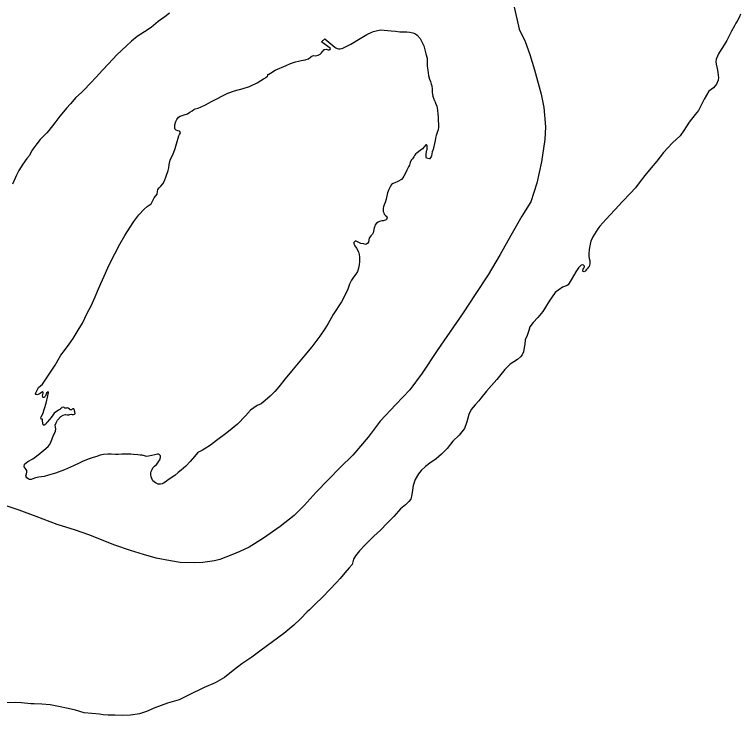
# Model space of a CAD drawing. Extents: x -939622 to -934222, y 1383701 to 1385301.
# Drawn here: x -935537.76 to -935520.41, y 1384331.9 to 1384348.66 of the extents above; entities that cross this region are included whole.
import ezdxf

# ---------------------------------------------------------------- set-up
doc = ezdxf.new("R2010")
doc.units = 0
doc.layers.add('3', color=7, linetype='Continuous')
doc.layers.add('9', color=7, linetype='Continuous')

msp = doc.modelspace()

# ---------------------------------------------------------------- linework, layer by layer
at = {"layer": '3'}
msp.add_lwpolyline([(-935525.831, 1384348.906), (-935525.694, 1384348.309), (-935525.556, 1384348.01), (-935525.443, 1384347.699), (-935525.331, 1384347.33), (-935525.171, 1384346.755), (-935525.107, 1384346.435), (-935525.068, 1384345.97), (-935525.079, 1384345.665), (-935525.161, 1384345.131), (-935525.271, 1384344.62), (-935525.416, 1384344.18), (-935525.632, 1384343.833), (-935525.894, 1384343.369), (-935526.15, 1384342.921), (-935526.437, 1384342.43), (-935526.75, 1384341.964), (-935527.036, 1384341.527), (-935527.659, 1384340.623), (-935528.013, 1384340.077), (-935528.311, 1384339.685), (-935528.64, 1384339.33), (-935529.016, 1384338.934), (-935529.308, 1384338.551), (-935529.67, 1384338.116), (-935529.974, 1384337.823), (-935530.264, 1384337.53), (-935530.551, 1384337.234), (-935530.837, 1384336.914), (-935531.07, 1384336.681), (-935531.406, 1384336.417), (-935531.804, 1384336.134), (-935532.146, 1384335.921), (-935532.369, 1384335.818), (-935532.56, 1384335.734), (-935532.852, 1384335.625), (-935532.976, 1384335.59), (-935533.257, 1384335.553), (-935533.457, 1384335.542), (-935533.799, 1384335.554), (-935534.032, 1384335.595), (-935534.373, 1384335.659), (-935534.673, 1384335.742), (-935534.989, 1384335.84), (-935535.363, 1384335.969), (-935535.979, 1384336.214), (-935536.299, 1384336.323), (-935536.737, 1384336.464), (-935537.239, 1384336.651), (-935537.645, 1384336.808), (-935537.979, 1384336.92)], dxfattribs=at)
at = {"layer": '9'}
for points in [[(-935534.051, 1384348.684), (-935534.167, 1384348.598), (-935534.321, 1384348.486), (-935534.489, 1384348.349), (-935534.652, 1384348.242), (-935534.827, 1384348.132), (-935534.963, 1384348.018), (-935535.084, 1384347.907), (-935535.309, 1384347.693), (-935535.512, 1384347.476), (-935535.655, 1384347.322), (-935535.807, 1384347.156), (-935535.945, 1384347.011), (-935536.105, 1384346.847), (-935536.157, 1384346.791), (-935536.292, 1384346.668), (-935536.421, 1384346.52), (-935536.515, 1384346.414), (-935536.589, 1384346.326), (-935536.672, 1384346.223), (-935536.797, 1384346.064), (-935536.942, 1384345.883), (-935536.99, 1384345.824), (-935537.145, 1384345.669), (-935537.227, 1384345.56), (-935537.346, 1384345.408), (-935537.404, 1384345.284), (-935537.464, 1384345.213), (-935537.563, 1384345.076), (-935537.655, 1384344.93), (-935537.713, 1384344.813), (-935537.803, 1384344.598)], [(-935520.405, 1384348.666), (-935520.432, 1384348.599), (-935520.485, 1384348.5), (-935520.516, 1384348.451), (-935520.552, 1384348.386), (-935520.621, 1384348.256), (-935520.698, 1384348.099)], [(-935533.295, 1384346.45), (-935533.195, 1384346.494), (-935533.046, 1384346.575), (-935532.656, 1384346.776), (-935532.502, 1384346.828), (-935532.292, 1384346.885), (-935532.144, 1384346.931), (-935531.956, 1384347.02), (-935531.869, 1384347.075), (-935531.807, 1384347.114), (-935531.758, 1384347.143), (-935531.746, 1384347.156), (-935531.708, 1384347.182), (-935531.703, 1384347.197), (-935531.701, 1384347.221), (-935531.681, 1384347.231), (-935531.642, 1384347.251), (-935531.526, 1384347.325), (-935531.267, 1384347.439), (-935531.161, 1384347.482), (-935531.04, 1384347.524), (-935530.969, 1384347.542), (-935530.903, 1384347.554), (-935530.814, 1384347.57), (-935530.788, 1384347.58), (-935530.735, 1384347.6), (-935530.677, 1384347.645), (-935530.653, 1384347.661), (-935530.612, 1384347.678), (-935530.564, 1384347.671), (-935530.498, 1384347.683), (-935530.449, 1384347.709), (-935530.42, 1384347.737), (-935530.406, 1384347.762), (-935530.383, 1384347.79), (-935530.363, 1384347.815), (-935530.348, 1384347.819), (-935530.337, 1384347.822), (-935530.313, 1384347.829), (-935530.288, 1384347.818), (-935530.261, 1384347.814), (-935530.234, 1384347.812), (-935530.214, 1384347.819), (-935530.205, 1384347.84), (-935530.422, 1384348.003), (-935530.344, 1384348.072), (-935530.099, 1384347.872), (-935530.086, 1384347.86), (-935530.078, 1384347.861), (-935530.05, 1384347.847), (-935530.016, 1384347.833), (-935529.974, 1384347.832), (-935529.909, 1384347.85), (-935529.845, 1384347.883), (-935529.722, 1384347.945), (-935529.497, 1384348.079), (-935529.336, 1384348.176), (-935529.219, 1384348.232), (-935529.174, 1384348.249), (-935529.083, 1384348.277), (-935528.999, 1384348.287), (-935528.84, 1384348.276), (-935528.756, 1384348.267), (-935528.65, 1384348.26), (-935528.545, 1384348.243), (-935528.44, 1384348.242), (-935528.38, 1384348.244), (-935528.311, 1384348.235), (-935528.235, 1384348.217), (-935528.174, 1384348.19), (-935528.136, 1384348.158), (-935528.061, 1384348.083), (-935527.973, 1384347.906), (-935527.926, 1384347.718), (-935527.897, 1384347.614), (-935527.896, 1384347.518), (-935527.895, 1384347.421), (-935527.881, 1384347.325), (-935527.861, 1384347.194), (-935527.842, 1384347.113), (-935527.816, 1384347.051), (-935527.798, 1384346.994), (-935527.787, 1384346.953), (-935527.778, 1384346.872), (-935527.774, 1384346.788), (-935527.766, 1384346.743), (-935527.759, 1384346.713)], [(-935520.698, 1384348.099), (-935520.728, 1384348.032), (-935520.818, 1384347.892), (-935520.866, 1384347.821), (-935520.927, 1384347.713), (-935520.955, 1384347.66), (-935520.985, 1384347.59), (-935520.997, 1384347.526), (-935520.989, 1384347.469), (-935520.966, 1384347.367), (-935520.944, 1384347.275), (-935520.935, 1384347.194), (-935520.93, 1384347.146), (-935520.939, 1384347.088), (-935520.98, 1384346.993), (-935521.054, 1384346.902), (-935521.158, 1384346.82), (-935521.273, 1384346.634), (-935521.298, 1384346.587), (-935521.378, 1384346.421), (-935521.411, 1384346.36), (-935521.488, 1384346.269), (-935521.63, 1384346.079), (-935521.756, 1384345.881), (-935521.844, 1384345.759), (-935522.028, 1384345.589), (-935522.249, 1384345.353), (-935522.407, 1384345.147), (-935522.544, 1384344.991), (-935522.689, 1384344.81), (-935522.826, 1384344.632), (-935522.913, 1384344.511), (-935523.039, 1384344.373), (-935523.229, 1384344.187), (-935523.409, 1384343.986), (-935523.627, 1384343.756), (-935523.764, 1384343.597), (-935523.818, 1384343.534), (-935523.896, 1384343.407), (-935523.932, 1384343.342), (-935523.982, 1384343.238), (-935524, 1384343.165), (-935524.024, 1384343.034), (-935524.032, 1384342.943), (-935524.029, 1384342.877), (-935524.021, 1384342.826), (-935524.01, 1384342.772), (-935524.006, 1384342.694), (-935524.014, 1384342.664), (-935524.025, 1384342.633), (-935524.05, 1384342.605), (-935524.073, 1384342.577), (-935524.093, 1384342.552), (-935524.113, 1384342.527), (-935524.127, 1384342.514), (-935524.145, 1384342.504), (-935524.163, 1384342.513), (-935524.173, 1384342.521), (-935524.173, 1384342.536), (-935524.166, 1384342.567), (-935524.152, 1384342.592), (-935524.135, 1384342.619), (-935524.133, 1384342.635), (-935524.139, 1384342.649), (-935524.158, 1384342.664), (-935524.182, 1384342.672), (-935524.212, 1384342.661), (-935524.229, 1384342.645), (-935524.275, 1384342.595), (-935524.343, 1384342.505), (-935524.429, 1384342.348), (-935524.524, 1384342.19), (-935524.55, 1384342.177), (-935524.656, 1384342.136), (-935524.837, 1384342.007), (-935524.98, 1384341.799), (-935525.064, 1384341.657), (-935525.132, 1384341.558), (-935525.248, 1384341.414), (-935525.357, 1384341.295), (-935525.442, 1384341.192), (-935525.458, 1384341.134), (-935525.458, 1384341.125), (-935525.505, 1384340.984), (-935525.549, 1384340.877), (-935525.562, 1384340.774), (-935525.577, 1384340.695), (-935525.593, 1384340.594), (-935525.62, 1384340.518), (-935525.663, 1384340.468), (-935525.738, 1384340.407), (-935525.913, 1384340.294), (-935526.039, 1384340.165), (-935526.233, 1384339.928), (-935526.353, 1384339.787), (-935526.475, 1384339.649), (-935526.615, 1384339.483), (-935526.663, 1384339.421), (-935526.749, 1384339.327), (-935526.84, 1384339.209), (-935526.898, 1384339.092)], [(-935527.714, 1384346.585), (-935527.759, 1384346.713)], [(-935527.714, 1384346.585), (-935527.694, 1384346.535), (-935527.667, 1384346.467), (-935527.651, 1384346.365), (-935527.638, 1384346.275), (-935527.632, 1384346.215), (-935527.629, 1384346.131), (-935527.624, 1384346.028), (-935527.622, 1384345.965), (-935527.631, 1384345.896), (-935527.652, 1384345.834), (-935527.679, 1384345.764), (-935527.694, 1384345.703), (-935527.707, 1384345.642), (-935527.721, 1384345.572), (-935527.736, 1384345.499), (-935527.751, 1384345.429), (-935527.773, 1384345.371), (-935527.783, 1384345.325), (-935527.793, 1384345.28), (-935527.8, 1384345.249), (-935527.835, 1384345.209), (-935527.849, 1384345.202), (-935527.913, 1384345.223), (-935527.92, 1384345.241), (-935527.922, 1384345.289), (-935527.915, 1384345.335), (-935527.911, 1384345.371), (-935527.903, 1384345.414), (-935527.898, 1384345.432), (-935527.897, 1384345.477), (-935527.895, 1384345.504), (-935527.896, 1384345.525), (-935527.909, 1384345.54), (-935527.924, 1384345.536), (-935527.964, 1384345.492), (-935528.01, 1384345.445), (-935528.062, 1384345.407), (-935528.135, 1384345.352), (-935528.175, 1384345.318), (-935528.195, 1384345.287), (-935528.214, 1384345.256), (-935528.248, 1384345.209), (-935528.279, 1384345.171), (-935528.304, 1384345.116), (-935528.312, 1384345.083), (-935528.319, 1384345.055), (-935528.342, 1384345.015), (-935528.383, 1384344.935), (-935528.416, 1384344.861), (-935528.455, 1384344.79), (-935528.474, 1384344.75), (-935528.511, 1384344.712), (-935528.596, 1384344.66), (-935528.67, 1384344.63), (-935528.711, 1384344.616), (-935528.749, 1384344.588), (-935528.782, 1384344.535), (-935528.812, 1384344.47), (-935528.839, 1384344.391), (-935528.877, 1384344.238), (-935528.901, 1384344.162), (-935528.923, 1384344.107), (-935528.936, 1384344.061), (-935528.943, 1384344.028), (-935528.95, 1384343.988), (-935528.946, 1384343.946), (-935528.932, 1384343.911), (-935528.919, 1384343.884), (-935528.903, 1384343.864), (-935528.888, 1384343.852), (-935528.862, 1384343.826), (-935528.852, 1384343.802), (-935528.868, 1384343.754), (-935528.877, 1384343.747), (-935528.945, 1384343.723), (-935528.981, 1384343.719), (-935529.034, 1384343.707), (-935529.066, 1384343.691), (-935529.107, 1384343.665), (-935529.135, 1384343.625), (-935529.149, 1384343.594), (-935529.162, 1384343.557), (-935529.169, 1384343.512), (-935529.184, 1384343.436), (-935529.204, 1384343.405), (-935529.244, 1384343.361), (-935529.278, 1384343.308), (-935529.288, 1384343.268), (-935529.297, 1384343.214), (-935529.317, 1384343.192), (-935529.346, 1384343.166), (-935529.367, 1384343.156), (-935529.412, 1384343.17), (-935529.479, 1384343.182), (-935529.531, 1384343.207), (-935529.558, 1384343.221), (-935529.595, 1384343.234), (-935529.619, 1384343.233), (-935529.651, 1384343.207), (-935529.649, 1384343.171)], [(-935537.085, 1384339.111), (-935537.006, 1384339.364), (-935536.963, 1384339.541), (-935536.953, 1384339.586), (-935536.945, 1384339.614), (-935536.949, 1384339.626), (-935536.958, 1384339.631), (-935536.993, 1384339.603), (-935537.004, 1384339.581), (-935537.02, 1384339.541), (-935537.034, 1384339.523), (-935537.04, 1384339.51), (-935537.06, 1384339.5), (-935537.072, 1384339.5), (-935537.081, 1384339.503), (-935537.086, 1384339.542), (-935537.074, 1384339.605), (-935537.074, 1384339.614), (-935537.074, 1384339.62), (-935537.075, 1384339.629), (-935537.09, 1384339.638), (-935537.096, 1384339.638), (-935537.116, 1384339.619), (-935537.142, 1384339.596), (-935537.174, 1384339.577), (-935537.195, 1384339.57), (-935537.219, 1384339.566), (-935537.234, 1384339.568), (-935537.252, 1384339.571), (-935537.258, 1384339.579), (-935537.256, 1384339.598), (-935537.237, 1384339.644), (-935537.187, 1384339.736), (-935537.089, 1384339.816), (-935536.788, 1384340.269), (-935536.685, 1384340.454), (-935536.648, 1384340.507), (-935536.563, 1384340.622), (-935536.456, 1384340.771), (-935536.36, 1384340.911), (-935536.24, 1384341.112), (-935536.136, 1384341.273), (-935536.021, 1384341.519), (-935535.924, 1384341.692), (-935535.834, 1384341.907), (-935535.774, 1384342.039), (-935535.695, 1384342.224), (-935535.619, 1384342.399), (-935535.528, 1384342.599), (-935535.465, 1384342.734), (-935535.363, 1384342.934), (-935535.244, 1384343.168), (-935535.124, 1384343.372), (-935534.998, 1384343.574), (-935534.905, 1384343.707), (-935534.783, 1384343.866), (-935534.663, 1384343.998), (-935534.591, 1384344.062), (-935534.495, 1384344.132), (-935534.423, 1384344.271), (-935534.349, 1384344.358), (-935534.337, 1384344.425), (-935534.33, 1384344.474), (-935534.299, 1384344.514), (-935534.258, 1384344.549), (-935534.21, 1384344.611), (-935534.177, 1384344.679), (-935534.131, 1384344.79), (-935534.086, 1384344.924), (-935534.071, 1384344.991), (-935534.059, 1384345.073), (-935534.04, 1384345.173), (-935534.023, 1384345.213), (-935533.976, 1384345.3), (-935533.917, 1384345.453), (-935533.867, 1384345.618), (-935533.844, 1384345.703), (-935533.831, 1384345.752), (-935533.812, 1384345.789), (-935533.801, 1384345.814), (-935533.793, 1384345.838), (-935533.803, 1384345.856), (-935533.818, 1384345.864), (-935533.854, 1384345.878), (-935533.891, 1384345.888), (-935533.923, 1384345.926), (-935533.927, 1384345.968), (-935533.924, 1384346.019), (-935533.906, 1384346.095), (-935533.881, 1384346.145), (-935533.835, 1384346.198), (-935533.795, 1384346.224), (-935533.753, 1384346.244), (-935533.7, 1384346.258), (-935533.62, 1384346.285), (-935533.568, 1384346.321), (-935533.515, 1384346.353), (-935533.475, 1384346.388), (-935533.437, 1384346.402), (-935533.369, 1384346.42), (-935533.295, 1384346.45)], [(-935529.649, 1384343.171), (-935529.62, 1384343.124), (-935529.582, 1384343.069), (-935529.539, 1384342.983), (-935529.521, 1384342.918), (-935529.513, 1384342.855), (-935529.513, 1384342.791), (-935529.511, 1384342.749), (-935529.517, 1384342.671), (-935529.534, 1384342.589), (-935529.564, 1384342.512), (-935529.597, 1384342.444), (-935529.656, 1384342.372), (-935529.707, 1384342.304), (-935529.754, 1384342.208), (-935529.794, 1384342.086), (-935529.835, 1384341.988), (-935529.946, 1384341.79), (-935530.142, 1384341.48), (-935530.259, 1384341.267), (-935530.34, 1384341.137), (-935530.464, 1384340.963), (-935530.648, 1384340.714), (-935530.819, 1384340.511), (-935530.942, 1384340.367), (-935531.139, 1384340.132), (-935531.292, 1384339.942), (-935531.44, 1384339.752), (-935531.534, 1384339.639), (-935531.646, 1384339.532), (-935531.764, 1384339.43), (-935531.866, 1384339.351), (-935531.957, 1384339.311), (-935532.12, 1384339.192), (-935532.24, 1384339.057), (-935532.426, 1384338.865), (-935532.687, 1384338.655), (-935532.93, 1384338.467), (-935533.076, 1384338.361), (-935533.227, 1384338.261), (-935533.265, 1384338.241), (-935533.359, 1384338.192), (-935533.385, 1384338.176), (-935533.46, 1384338.091), (-935533.556, 1384337.97), (-935533.662, 1384337.854), (-935533.778, 1384337.758), (-935533.844, 1384337.707), (-935533.928, 1384337.631), (-935534.082, 1384337.528), (-935534.129, 1384337.496), (-935534.161, 1384337.473), (-935534.196, 1384337.448), (-935534.228, 1384337.434), (-935534.273, 1384337.423), (-935534.327, 1384337.43), (-935534.391, 1384337.455), (-935534.453, 1384337.509), (-935534.48, 1384337.562), (-935534.493, 1384337.601), (-935534.501, 1384337.646), (-935534.498, 1384337.7), (-935534.49, 1384337.728), (-935534.471, 1384337.777), (-935534.449, 1384337.814), (-935534.411, 1384337.858), (-935534.365, 1384337.896), (-935534.331, 1384337.939), (-935534.306, 1384337.977), (-935534.283, 1384338.011), (-935534.275, 1384338.035), (-935534.268, 1384338.072), (-935534.268, 1384338.075), (-935534.272, 1384338.102), (-935534.285, 1384338.122), (-935534.301, 1384338.137), (-935534.307, 1384338.142), (-935534.337, 1384338.147), (-935534.402, 1384338.126), (-935534.476, 1384338.111), (-935534.592, 1384338.091), (-935534.625, 1384338.092), (-935534.707, 1384338.116), (-935534.759, 1384338.123), (-935534.807, 1384338.124), (-935534.918, 1384338.134), (-935534.981, 1384338.143), (-935535.035, 1384338.147), (-935535.107, 1384338.144), (-935535.194, 1384338.143), (-935535.278, 1384338.137), (-935535.347, 1384338.137), (-935535.446, 1384338.141), (-935535.53, 1384338.141), (-935535.631, 1384338.136), (-935535.711, 1384338.118), (-935535.776, 1384338.097), (-935535.794, 1384338.09), (-935535.88, 1384338.068), (-935535.995, 1384338.027), (-935536.134, 1384337.97)], [(-935536.134, 1384337.97), (-935536.198, 1384337.94), (-935536.348, 1384337.861), (-935536.562, 1384337.771), (-935536.775, 1384337.692), (-935536.949, 1384337.64), (-935537.047, 1384337.611), (-935537.178, 1384337.594), (-935537.255, 1384337.575), (-935537.317, 1384337.557), (-935537.362, 1384337.54), (-935537.398, 1384337.539), (-935537.434, 1384337.558), (-935537.462, 1384337.575), (-935537.481, 1384337.602), (-935537.488, 1384337.622), (-935537.475, 1384337.671), (-935537.462, 1384337.711), (-935537.463, 1384337.738), (-935537.467, 1384337.756), (-935537.477, 1384337.774), (-935537.502, 1384337.806), (-935537.525, 1384337.841), (-935537.518, 1384337.901), (-935537.443, 1384337.968), (-935537.32, 1384338.034), (-935537.195, 1384338.129), (-935537.056, 1384338.238), (-935536.952, 1384338.327), (-935536.91, 1384338.389), (-935536.875, 1384338.472), (-935536.834, 1384338.573), (-935536.782, 1384338.693), (-935536.773, 1384338.747), (-935536.781, 1384338.792), (-935536.783, 1384338.837), (-935536.767, 1384338.889), (-935536.728, 1384338.957), (-935536.654, 1384339.042), (-935536.595, 1384339.077), (-935536.539, 1384339.092), (-935536.503, 1384339.087), (-935536.464, 1384339.086), (-935536.434, 1384339.09), (-935536.401, 1384339.101), (-935536.38, 1384339.093), (-935536.359, 1384339.091), (-935536.35, 1384339.091), (-935536.327, 1384339.101), (-935536.312, 1384339.117), (-935536.317, 1384339.153), (-935536.324, 1384339.177), (-935536.328, 1384339.197), (-935536.334, 1384339.215), (-935536.341, 1384339.227), (-935536.353, 1384339.23), (-935536.368, 1384339.229), (-935536.382, 1384339.216), (-935536.388, 1384339.21), (-935536.4, 1384339.2), (-935536.415, 1384339.2), (-935536.427, 1384339.205), (-935536.446, 1384339.223), (-935536.474, 1384339.242), (-935536.489, 1384339.248), (-935536.516, 1384339.244), (-935536.533, 1384339.24), (-935536.558, 1384339.245), (-935536.573, 1384339.256), (-935536.585, 1384339.268), (-935536.627, 1384339.257), (-935536.638, 1384339.241), (-935536.656, 1384339.226), (-935536.676, 1384339.213), (-935536.708, 1384339.199), (-935536.807, 1384339.123), (-935536.844, 1384339.073), (-935536.886, 1384339.017), (-935536.923, 1384338.97), (-935536.981, 1384338.91), (-935536.992, 1384338.892), (-935537.006, 1384338.867), (-935537.026, 1384338.851), (-935537.041, 1384338.841), (-935537.052, 1384338.838), (-935537.064, 1384338.837), (-935537.071, 1384338.843), (-935537.074, 1384338.855), (-935537.081, 1384338.873), (-935537.084, 1384338.885), (-935537.085, 1384338.897), (-935537.086, 1384338.918), (-935537.09, 1384338.936), (-935537.088, 1384338.966), (-935537.088, 1384338.978), (-935537.101, 1384338.983), (-935537.121, 1384338.979), (-935537.125, 1384338.988), (-935537.129, 1384339.006), (-935537.121, 1384339.037), (-935537.085, 1384339.111)], [(-935526.898, 1384339.092), (-935526.947, 1384338.918), (-935527.003, 1384338.755), (-935527.131, 1384338.596), (-935527.278, 1384338.451), (-935527.414, 1384338.283), (-935527.555, 1384338.141), (-935527.679, 1384338.033), (-935527.833, 1384337.93), (-935527.935, 1384337.85), (-935528.038, 1384337.752), (-935528.104, 1384337.671), (-935528.185, 1384337.535), (-935528.23, 1384337.395), (-935528.246, 1384337.282), (-935528.262, 1384337.176), (-935528.284, 1384337.064), (-935528.33, 1384337.013), (-935528.413, 1384336.932), (-935528.532, 1384336.839), (-935528.581, 1384336.783), (-935528.692, 1384336.654), (-935528.847, 1384336.497), (-935529.013, 1384336.327), (-935529.166, 1384336.182), (-935529.264, 1384336.087), (-935529.379, 1384335.974), (-935529.513, 1384335.832), (-935529.61, 1384335.714), (-935529.652, 1384335.636), (-935529.688, 1384335.505), (-935529.759, 1384335.424), (-935529.862, 1384335.305), (-935529.973, 1384335.17), (-935530.062, 1384335.073), (-935530.228, 1384334.897), (-935530.377, 1384334.74), (-935530.587, 1384334.541), (-935530.705, 1384334.425), (-935530.76, 1384334.371), (-935530.926, 1384334.207), (-935531.085, 1384334.053), (-935531.319, 1384333.859), (-935531.595, 1384333.657), (-935531.862, 1384333.456), (-935532.082, 1384333.292), (-935532.324, 1384333.128), (-935532.536, 1384332.968), (-935532.742, 1384332.806), (-935532.961, 1384332.679), (-935533.229, 1384332.562), (-935533.598, 1384332.38), (-935533.821, 1384332.271), (-935534.102, 1384332.19), (-935534.406, 1384332.077), (-935534.606, 1384331.993), (-935534.775, 1384331.938), (-935534.986, 1384331.907), (-935535.184, 1384331.896), (-935535.364, 1384331.9), (-935535.52, 1384331.905), (-935535.643, 1384331.912), (-935535.724, 1384331.924), (-935535.911, 1384331.943), (-935536.097, 1384331.959), (-935536.298, 1384332.026), (-935536.48, 1384332.066), (-935536.704, 1384332.114), (-935536.903, 1384332.15), (-935537.107, 1384332.166), (-935537.291, 1384332.173), (-935537.366, 1384332.175), (-935537.594, 1384332.199), (-935537.732, 1384332.205), (-935537.957, 1384332.201)]]:
    msp.add_lwpolyline(points, dxfattribs=at)

doc.saveas('drawing.dxf')
